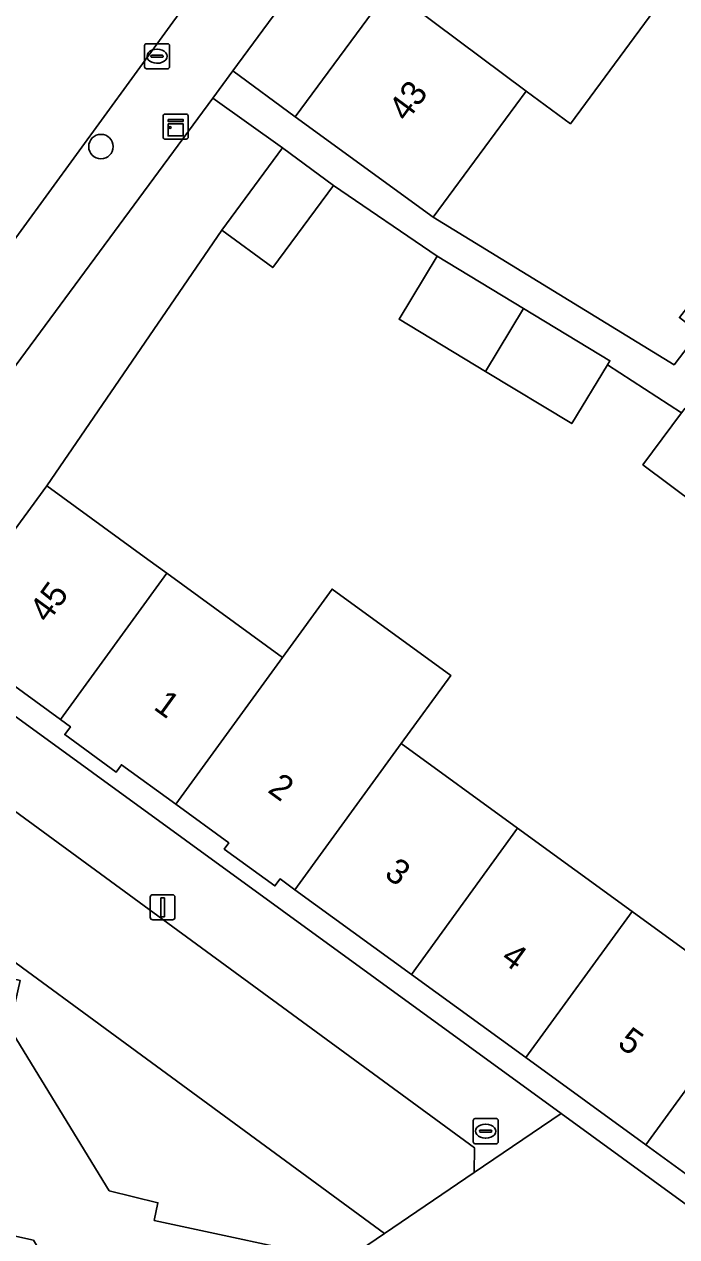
# Model space of a CAD drawing. Extents: x 160102 to 160934, y 382045 to 382923.
# Drawn here: x 160383.17 to 160409.28, y 382358.34 to 382406.82 of the extents above; entities that cross this region are included whole.
import ezdxf

# ---------------------------------------------------------------- set-up
doc = ezdxf.new("R2010")
doc.units = 0
for name, color, linetype in [('IMGEO_Boom', 7, 'Continuous'), ('IMGEO_Erf', 7, 'Continuous'), ('IMGEO_Groenvoorziening', 7, 'Continuous'), ('IMGEO_Kast', 7, 'Continuous'), ('IMGEO_Kolk', 7, 'Continuous'), ('IMGEO_Lichtmast', 7, 'Continuous'), ('IMGEO_Pand', 7, 'Continuous'), ('IMGEO_Pand_nummerreeks', 7, 'Continuous'), ('IMGEO_Rijbaan_lokaal_open', 7, 'Continuous'), ('IMGEO_Rioolput', 7, 'Continuous'), ('IMGEO_Voetpad_open', 7, 'Continuous')]:
    doc.layers.add(name, color=color, linetype=linetype)

msp = doc.modelspace()

# ---------------------------------------------------------------- linework, layer by layer
at = {"layer": 'IMGEO_Boom'}
msp.add_circle((160386.243, 382401.93), 0.489, dxfattribs=at)
at = {"layer": 'IMGEO_Erf'}
for points in [[(160405.383, 382418.534), (160409.172, 382423.667), (160406.721, 382425.559), (160391.52, 382404.96), (160394.008, 382403.124), (160397.784, 382408.24), (160398.296, 382408.934), (160398.034, 382409.127), (160399.576, 382411.217), (160399.84, 382411.022), (160401.539, 382413.324)], [(160423.001, 382408.66), (160420.803, 382410.251), (160423.132, 382413.468), (160414.7, 382419.656), (160410.879, 382414.479), (160407.012, 382409.239), (160408.78, 382407.934), (160405.026, 382402.846), (160403.258, 382404.151), (160399.539, 382399.112), (160409.171, 382393.204), (160410.161, 382394.496), (160409.383, 382395.092), (160411.724, 382398.098), (160413.99, 382396.362)], [(160394.004, 382372.215), (160393.407, 382372.649), (160393.202, 382372.367), (160391.177, 382373.839), (160391.358, 382374.088), (160389.235, 382375.631), (160387.065, 382377.209), (160386.855, 382376.92), (160384.793, 382378.419), (160385.019, 382378.731), (160384.623, 382379.019), (160379.82, 382382.51), (160381.041, 382384.19), (160380.114, 382384.731), (160378.446, 382382.312), (160404.649, 382363.264), (160412.017, 382357.908), (160412.594, 382358.702), (160408.044, 382362.01), (160403.238, 382365.503), (160398.664, 382368.827)]]:
    msp.add_lwpolyline(points, close=True, dxfattribs=at)
msp.add_lwpolyline([(160411.187, 382386.765), (160407.922, 382389.206), (160409.471, 382391.278), (160406.501, 382393.202), (160405.08, 382390.853), (160401.626, 382392.94), (160398.172, 382395.028), (160399.692, 382397.544), (160395.54, 382400.372), (160393.118, 382397.09), (160391.082, 382398.592), (160384.072, 382388.359), (160388.117, 382385.42), (160388.876, 382384.869), (160393.506, 382381.505), (160395.491, 382384.234), (160400.235, 382380.785), (160398.252, 382378.058), (160402.913, 382374.672), (160407.488, 382371.348), (160412.294, 382367.857)], dxfattribs=at)
at = {"layer": 'IMGEO_Groenvoorziening'}
msp.add_lwpolyline([(160381.405, 382386.449), (160382.269, 382385.879), (160384.072, 382388.359), (160391.082, 382398.592), (160393.504, 382401.875), (160390.716, 382403.871), (160380.853, 382390.506)], dxfattribs=at)
for points in [[(160397.583, 382358.462), (160401.179, 382360.906), (160401.183, 382361.896), (160376.634, 382379.866), (160374.55, 382381.391), (160371.662, 382377.478)], [(160371.662, 382377.478), (160370.489, 382375.889), (160367.539, 382372.279), (160369.523, 382371.785), (160369.814, 382372.968), (160379.422, 382370.553), (160379.216, 382369.484), (160383.012, 382368.579), (160382.586, 382366.687), (160386.574, 382360.176), (160388.523, 382359.698), (160388.373, 382358.988), (160395.957, 382357.357), (160397.583, 382358.462)]]:
    msp.add_lwpolyline(points, close=True, dxfattribs=at)
at = {"layer": 'IMGEO_Kast'}
for p, q in [((160388.806, 382403.228), (160389.647, 382403.228)), ((160389.647, 382403.228), (160388.806, 382403.228)), ((160388.731, 382402.303), (160388.731, 382403.144)), ((160388.731, 382403.144), (160388.731, 382402.303)), ((160389.731, 382403.153), (160389.731, 382402.312)), ((160389.731, 382402.312), (160389.731, 382403.153)), ((160389.656, 382402.228), (160388.815, 382402.228)), ((160388.815, 382402.228), (160389.656, 382402.228))]:
    msp.add_line(p, q, dxfattribs=at)
for points in [[(160388.926, 382403.018), (160389.526, 382403.018), (160389.526, 382402.933), (160388.926, 382402.933), (160388.926, 382403.018)], [(160388.926, 382402.843), (160389.526, 382402.843), (160389.526, 382402.354), (160388.926, 382402.354), (160388.926, 382402.843)]]:
    msp.add_lwpolyline(points, dxfattribs=at)
msp.add_circle((160389.01, 382402.692), 0.0377, dxfattribs=at)
for centre, start, end in [((160388.809, 382403.15), 92.4484, 184.2845), ((160388.809, 382403.15), 92.4484, 184.2845), ((160389.653, 382403.15), 2.4484, 94.2845), ((160389.653, 382403.15), 2.4484, 94.2845), ((160388.809, 382402.306), 182.4484, 274.2845), ((160388.809, 382402.306), 182.4484, 274.2845), ((160389.653, 382402.306), 272.4484, 4.2845), ((160389.653, 382402.306), 272.4484, 4.2845)]:
    msp.add_arc(centre, 0.0779, start, end, dxfattribs=at)
at = {"layer": 'IMGEO_Kolk'}
for p, q in [((160387.986, 382405.116), (160387.986, 382405.968)), ((160388.061, 382406.042), (160388.913, 382406.042)), ((160388.474, 382405.822), (160388.499, 382405.822)), ((160388.987, 382405.968), (160388.987, 382405.116)), ((160388.245, 382405.536), (160388.245, 382405.548)), ((160388.683, 382405.499), (160388.285, 382405.499)), ((160388.288, 382405.585), (160388.686, 382405.585)), ((160388.497, 382405.262), (160388.472, 382405.262)), ((160388.729, 382405.548), (160388.729, 382405.536)), ((160388.913, 382405.042), (160388.061, 382405.042))]:
    msp.add_line(p, q, dxfattribs=at)
for points in [[(160387.986, 382405.116), (160387.986, 382405.968)], [(160388.061, 382406.042), (160388.913, 382406.042)], [(160388.987, 382405.968), (160388.987, 382405.116)], [(160388.913, 382405.042), (160388.061, 382405.042)]]:
    msp.add_lwpolyline(points, dxfattribs=at)
for centre, radius, start, end in [((160388.063, 382405.966), 0.0765, 91.552, 178.448), ((160388.063, 382405.966), 0.0765, 91.552, 178.448), ((160388.911, 382405.966), 0.0765, 1.552, 88.448), ((160388.911, 382405.966), 0.0765, 1.552, 88.448), ((160388.063, 382405.118), 0.0765, 181.552, 268.448), ((160388.063, 382405.118), 0.0765, 181.552, 268.448), ((160388.285, 382405.545), 0.0403, 85.8775, 175.7526), ((160388.282, 382405.535), 0.0366, 178.938, 274.7102), ((160388.686, 382405.542), 0.043, 264.8664, 352.4533), ((160388.69, 382405.547), 0.0386, 1.7309, 96.639), ((160388.911, 382405.118), 0.0765, 271.552, 358.448), ((160388.911, 382405.118), 0.0765, 271.552, 358.448)]:
    msp.add_arc(centre, radius, start, end, dxfattribs=at)
for centre, major_axis, ratio, start_param, end_param in [((160388.473, 382405.542), (-0.387, 0.002), 0.722429, 4.712389, 7.853982), ((160388.498, 382405.542), (-0.39, 0.002), 0.717154, 1.570796, 4.712389)]:
    msp.add_ellipse(centre, major_axis=major_axis, ratio=ratio, start_param=start_param, end_param=end_param, dxfattribs=at)
at = {"layer": 'IMGEO_Lichtmast'}
for p, q in [((160388.214, 382371.111), (160388.214, 382371.911)), ((160388.214, 382371.911), (160388.214, 382371.111)), ((160388.314, 382372.011), (160389.104, 382372.011)), ((160389.104, 382372.011), (160388.314, 382372.011)), ((160389.204, 382371.911), (160389.204, 382371.111)), ((160389.204, 382371.111), (160389.204, 382371.911)), ((160389.104, 382371.011), (160388.314, 382371.011)), ((160388.314, 382371.011), (160389.104, 382371.011))]:
    msp.add_line(p, q, dxfattribs=at)
msp.add_lwpolyline([(160388.634, 382371.886), (160388.784, 382371.886), (160388.784, 382371.136), (160388.634, 382371.136), (160388.634, 382371.886)], dxfattribs=at)
for centre, start, end in [((160388.314, 382371.911), 90, 180), ((160388.314, 382371.911), 90, 180), ((160389.104, 382371.911), 0, 90), ((160389.104, 382371.911), 360, 90), ((160388.314, 382371.111), 180, 270), ((160388.314, 382371.111), 180, 270), ((160389.104, 382371.111), 270, 0), ((160389.104, 382371.111), 270, 0)]:
    msp.add_arc(centre, 0.1, start, end, dxfattribs=at)
at = {"layer": 'IMGEO_Pand'}
for points in [[(160401.539, 382413.324), (160399.84, 382411.022), (160399.576, 382411.217), (160398.034, 382409.127), (160398.296, 382408.934), (160397.784, 382408.24), (160403.258, 382404.151), (160405.026, 382402.846), (160408.78, 382407.934), (160407.012, 382409.239)], [(160397.784, 382408.24), (160394.008, 382403.124), (160399.539, 382399.112), (160403.258, 382404.151)], [(160391.082, 382398.592), (160393.118, 382397.09), (160395.54, 382400.372), (160393.504, 382401.875)], [(160399.692, 382397.544), (160398.172, 382395.028), (160401.626, 382392.94), (160403.146, 382395.456)], [(160403.146, 382395.456), (160401.626, 382392.94), (160405.08, 382390.853), (160406.501, 382393.202), (160406.601, 382393.368)], [(160409.471, 382391.278), (160407.922, 382389.206), (160411.187, 382386.765), (160412.884, 382389.036), (160409.619, 382391.476)], [(160384.623, 382379.019), (160388.876, 382384.869), (160388.117, 382385.42), (160384.072, 382388.359), (160382.269, 382385.879), (160381.041, 382384.19), (160379.82, 382382.51)], [(160393.506, 382381.505), (160388.876, 382384.869), (160384.623, 382379.019), (160385.019, 382378.731), (160384.793, 382378.419), (160386.855, 382376.92), (160387.065, 382377.209), (160389.235, 382375.631)], [(160393.506, 382381.505), (160389.235, 382375.631), (160391.358, 382374.088), (160391.177, 382373.839), (160393.202, 382372.367), (160393.407, 382372.649), (160394.004, 382372.215), (160398.252, 382378.058), (160400.235, 382380.785), (160395.491, 382384.234)], [(160402.913, 382374.672), (160398.252, 382378.058), (160394.004, 382372.215), (160398.664, 382368.827)], [(160402.913, 382374.672), (160398.664, 382368.827), (160403.238, 382365.503), (160407.488, 382371.348)], [(160412.294, 382367.857), (160407.488, 382371.348), (160403.238, 382365.503), (160408.044, 382362.01)], [(160412.294, 382367.857), (160408.044, 382362.01), (160412.594, 382358.702), (160415.535, 382362.747), (160416.846, 382364.55)]]:
    msp.add_lwpolyline(points, close=True, dxfattribs=at)
at = {"layer": 'IMGEO_Rijbaan_lokaal_open'}
msp.add_lwpolyline([(160449.428, 382489.694), (160443.452, 382493.376), (160443.22, 382493.058), (160433.188, 382479.332), (160391.333, 382421.95), (160391.318, 382421.917), (160382.213, 382409.153), (160345.726, 382359.174), (160350.937, 382354.514), (160401.868, 382424.419), (160401.997, 382424.596), (160402.036, 382424.669), (160410.851, 382436.796), (160448.923, 382489.003)], dxfattribs=at)
at = {"layer": 'IMGEO_Rioolput'}
for p, q in [((160401.133, 382362.133), (160401.133, 382362.985)), ((160401.208, 382363.059), (160402.06, 382363.059)), ((160402.134, 382362.985), (160402.134, 382362.133)), ((160401.392, 382362.553), (160401.392, 382362.565)), ((160401.83, 382362.516), (160401.432, 382362.516)), ((160401.435, 382362.602), (160401.833, 382362.602)), ((160401.621, 382362.839), (160401.646, 382362.839)), ((160401.876, 382362.565), (160401.876, 382362.553)), ((160402.06, 382362.059), (160401.208, 382362.059)), ((160401.644, 382362.279), (160401.619, 382362.279))]:
    msp.add_line(p, q, dxfattribs=at)
for points in [[(160401.133, 382362.133), (160401.133, 382362.985)], [(160401.208, 382363.059), (160402.06, 382363.059)], [(160402.134, 382362.985), (160402.134, 382362.133)], [(160402.06, 382362.059), (160401.208, 382362.059)]]:
    msp.add_lwpolyline(points, dxfattribs=at)
for centre, radius, start, end in [((160401.21, 382362.983), 0.0765, 91.552, 178.448), ((160401.21, 382362.983), 0.0765, 91.552, 178.448), ((160402.058, 382362.983), 0.0765, 1.552, 88.448), ((160402.058, 382362.983), 0.0765, 1.552, 88.448), ((160401.432, 382362.562), 0.0403, 85.8775, 175.7526), ((160401.429, 382362.552), 0.0366, 178.938, 274.7102), ((160401.833, 382362.559), 0.043, 264.8664, 352.4533), ((160401.837, 382362.564), 0.0386, 1.7309, 96.639), ((160401.21, 382362.135), 0.0765, 181.552, 268.448), ((160401.21, 382362.135), 0.0765, 181.552, 268.448), ((160402.058, 382362.135), 0.0765, 271.552, 358.448), ((160402.058, 382362.135), 0.0765, 271.552, 358.448)]:
    msp.add_arc(centre, radius, start, end, dxfattribs=at)
for centre, major_axis, ratio, start_param, end_param in [((160401.62, 382362.559), (-0.387, 0.002), 0.722429, 4.712389, 7.853982), ((160401.645, 382362.559), (-0.39, 0.002), 0.717154, 1.570796, 4.712389)]:
    msp.add_ellipse(centre, major_axis=major_axis, ratio=ratio, start_param=start_param, end_param=end_param, dxfattribs=at)
at = {"layer": 'IMGEO_Voetpad_open'}
for points in [[(160380.853, 382390.506), (160390.716, 382403.871), (160391.52, 382404.96), (160406.721, 382425.559), (160407.208, 382426.271)], [(160401.997, 382424.596), (160401.868, 382424.419), (160350.937, 382354.514), (160347.546, 382349.9), (160347.076, 382350.22), (160346.901, 382350.349)], [(160410.161, 382394.496), (160409.171, 382393.204), (160399.539, 382399.112), (160394.008, 382403.124), (160391.52, 382404.96), (160390.716, 382403.871), (160393.504, 382401.875), (160395.54, 382400.372), (160399.692, 382397.544), (160403.146, 382395.456), (160406.601, 382393.368), (160406.501, 382393.202), (160409.471, 382391.278)], [(160413.948, 382356.505), (160412.873, 382357.286), (160412.017, 382357.908), (160404.649, 382363.264), (160401.179, 382360.906), (160397.583, 382358.462), (160395.957, 382357.357), (160393.722, 382355.935), (160391.201, 382354.323), (160386.481, 382351.243), (160384.413, 382349.893), (160368.603, 382339.576), (160368.34, 382339.404), (160367.672, 382339.562), (160360.037, 382341.38), (160351.214, 382343.481), (160350.299, 382340.639), (160352.597, 382340.151), (160359.259, 382338.878), (160367.385, 382337.325)]]:
    msp.add_lwpolyline(points, dxfattribs=at)
for points in [[(160378.446, 382382.312), (160376.634, 382379.866), (160401.183, 382361.896), (160401.179, 382360.906), (160404.649, 382363.264)], [(160395.957, 382357.357), (160388.373, 382358.988), (160388.523, 382359.698), (160386.574, 382360.176), (160382.586, 382366.687), (160383.012, 382368.579), (160379.216, 382369.484), (160379.422, 382370.553), (160369.814, 382372.968), (160369.523, 382371.785), (160367.539, 382372.279), (160366.423, 382370.661), (160377.484, 382368.038), (160379.32, 382365.002), (160378.56, 382361.643), (160380.205, 382358.935), (160383.54, 382358.195), (160385.52, 382354.945), (160384.413, 382349.893), (160386.481, 382351.243), (160387.93, 382357.224), (160393.722, 382355.935)]]:
    msp.add_lwpolyline(points, close=True, dxfattribs=at)

# ---------------------------------------------------------------- texts
at = {"layer": 'IMGEO_Pand_nummerreeks'}
for s, rotation, p in [('43', 53.5668, (160398.477, 382402.882)), ('45', 53.9843, (160384.114, 382382.837)), ('1', 324.0071, (160388.305, 382379.459)), ('2', 324.0071, (160392.872, 382376.141)), ('3', 324.0071, (160397.535, 382372.754)), ('4', 324.0071, (160402.197, 382369.368)), ('5', 324.0071, (160406.859, 382365.981))]:
    msp.add_text(s, height=1, rotation=rotation, dxfattribs=at).set_placement(p)

doc.saveas('drawing.dxf')
